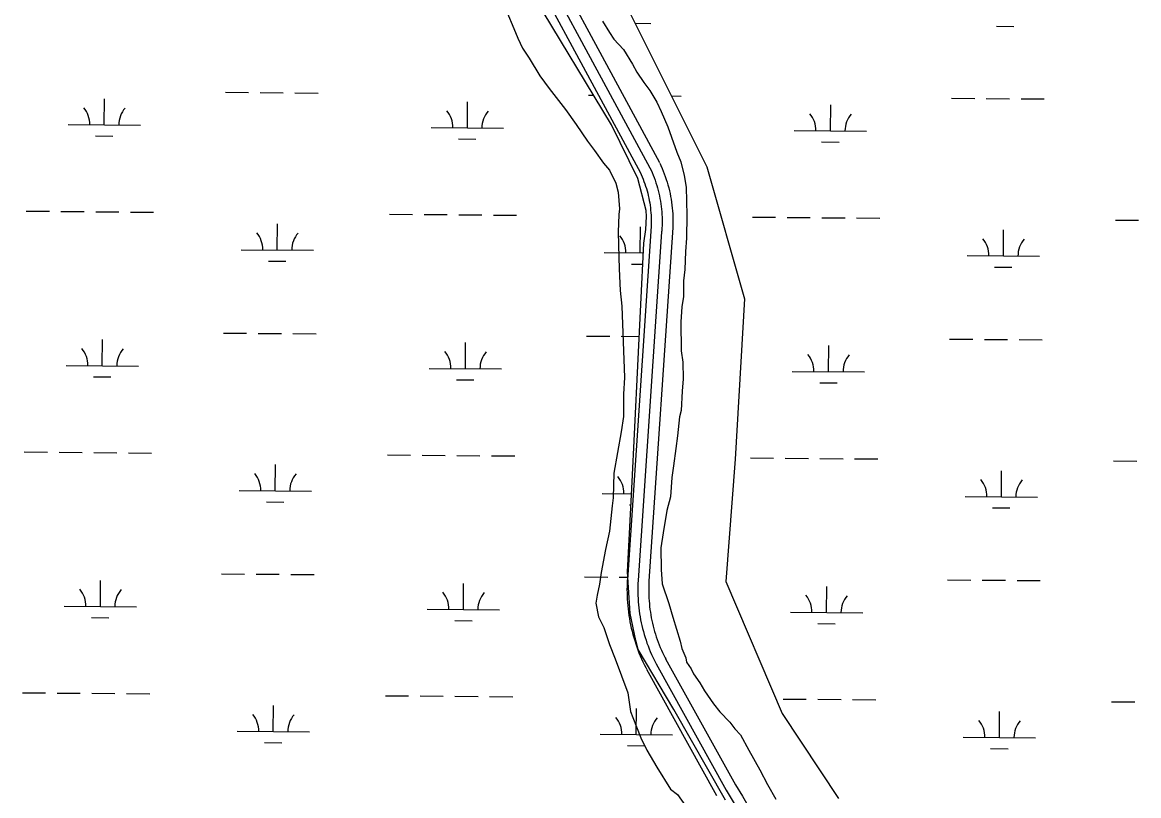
# Model space of a CAD drawing. Extents: x 3271442 to 3309282, y 752266 to 777610.
# Drawn here: x 3297489 to 3299032, y 773435 to 774504 of the extents above; entities that cross this region are included whole.
import ezdxf

# ---------------------------------------------------------------- set-up
doc = ezdxf.new("R2010")
doc.units = 0
for name, color, linetype in [('V-ROAD-CNTR', 7, 'Continuous'), ('V-SITE-VEGE', 7, 'Continuous'), ('V-WETL-SWMP', 7, 'Continuous')]:
    doc.layers.add(name, color=color, linetype=linetype)

msp = doc.modelspace()

# ---------------------------------------------------------------- linework, layer by layer
at = {"layer": 'V-ROAD-CNTR'}
for points in [[(3298142.8, 774697.3), (3298356.2, 774302.8)], [(3298155.9, 774704.4), (3298369.4, 774310)], [(3298129.6, 774690.1), (3298343, 774295.7)], [(3298369.8, 774309.1), (3298371.4, 774305.6), (3298373, 774301.8), (3298374.6, 774298.1), (3298376, 774294.3), (3298377.4, 774290.5), (3298378.7, 774286.6), (3298379.9, 774282.8), (3298381, 774278.9), (3298382.1, 774274.9), (3298383, 774271), (3298383.9, 774267), (3298384.7, 774263.1), (3298385.4, 774259.1), (3298386, 774255), (3298386.5, 774251), (3298387, 774247), (3298387.3, 774243), (3298387.6, 774238.9), (3298387.8, 774234.9), (3298387.9, 774230.8), (3298387.9, 774226.7), (3298387.8, 774222.7), (3298387.6, 774218.6), (3298387.4, 774214.6), (3298387.3, 774213.1)], [(3298342.5, 774296.6), (3298344, 774293.3), (3298345.4, 774290.2), (3298346.7, 774287), (3298347.9, 774283.8), (3298349.1, 774280.6), (3298350.1, 774277.4), (3298351.2, 774274.1), (3298352.1, 774270.8), (3298353, 774267.5), (3298353.8, 774264.2), (3298354.5, 774260.9), (3298355.2, 774257.5), (3298355.8, 774254.2), (3298356.3, 774250.8), (3298356.7, 774247.4), (3298357.1, 774244), (3298357.4, 774240.6), (3298357.6, 774237.2), (3298357.8, 774233.8), (3298357.9, 774230.4), (3298357.9, 774227), (3298357.8, 774223.6), (3298357.7, 774220.2), (3298357.5, 774216.7), (3298357.4, 774215.4)], [(3298356.2, 774302.8), (3298357.7, 774299.4), (3298359.2, 774296), (3298360.6, 774292.6), (3298362, 774289.1), (3298363.2, 774285.5), (3298364.4, 774282), (3298365.5, 774278.4), (3298366.6, 774274.9), (3298367.5, 774271.2), (3298368.4, 774267.6), (3298369.2, 774264), (3298369.9, 774260.3), (3298370.6, 774256.6), (3298371.1, 774252.9), (3298371.6, 774249.2), (3298372, 774245.5), (3298372.4, 774241.8), (3298372.6, 774238.1), (3298372.8, 774234.3), (3298372.9, 774230.6), (3298372.9, 774226.9), (3298372.8, 774223.1), (3298372.7, 774219.4), (3298372.4, 774215.7), (3298372.3, 774214.2)], [(3298357.3, 774215.2), (3298324.9, 773733.5)], [(3298372.3, 774214.2), (3298339.8, 773732.5)], [(3298387.3, 774213.2), (3298354.8, 773731.5)], [(3298324.8, 773733.3), (3298324.6, 773728.9), (3298324.5, 773724.5), (3298324.4, 773720), (3298324.5, 773715.5), (3298324.6, 773711), (3298324.8, 773706.6), (3298325.1, 773702.1), (3298325.4, 773697.6), (3298325.9, 773693.2), (3298326.4, 773688.7), (3298327, 773684.3), (3298327.8, 773679.9), (3298328.5, 773675.5), (3298329.4, 773671.1), (3298330.4, 773666.7), (3298331.4, 773662.3), (3298332.6, 773658), (3298333.8, 773653.7), (3298335.1, 773649.4), (3298336.4, 773645.1), (3298337.9, 773640.9), (3298339.4, 773636.7), (3298341, 773632.5), (3298342.7, 773628.4), (3298344.5, 773624.3), (3298346.4, 773620.2), (3298348.3, 773616.2), (3298350.3, 773612.2), (3298351.3, 773610.3)], [(3298339.8, 773732.5), (3298339.6, 773728.3), (3298339.5, 773724.1), (3298339.4, 773719.9), (3298339.5, 773715.7), (3298339.6, 773711.6), (3298339.7, 773707.4), (3298340, 773703.2), (3298340.4, 773699), (3298340.8, 773694.8), (3298341.3, 773690.7), (3298341.9, 773686.5), (3298342.5, 773682.4), (3298343.3, 773678.3), (3298344.1, 773674.2), (3298345, 773670.1), (3298346, 773666), (3298347, 773661.9), (3298348.2, 773657.9), (3298349.4, 773653.9), (3298350.7, 773649.9), (3298352, 773645.9), (3298353.5, 773642), (3298355, 773638.1), (3298356.6, 773634.2), (3298358.2, 773630.3), (3298360, 773626.5), (3298361.8, 773622.7), (3298363.6, 773619), (3298364.6, 773617.2)], [(3298354.8, 773731.7), (3298354.6, 773727.7), (3298354.5, 773723.8), (3298354.4, 773719.9), (3298354.5, 773716), (3298354.6, 773712.1), (3298354.7, 773708.2), (3298355, 773704.3), (3298355.3, 773700.4), (3298355.7, 773696.5), (3298356.2, 773692.6), (3298356.7, 773688.8), (3298357.3, 773684.9), (3298358, 773681.1), (3298358.8, 773677.2), (3298359.6, 773673.4), (3298360.5, 773669.6), (3298361.5, 773665.8), (3298362.6, 773662.1), (3298363.7, 773658.3), (3298364.9, 773654.6), (3298366.2, 773650.9), (3298367.5, 773647.3), (3298368.9, 773643.6), (3298370.4, 773640), (3298371.9, 773636.4), (3298373.6, 773632.9), (3298375.2, 773629.3), (3298377, 773625.8), (3298377.9, 773624.1)], [(3298364.6, 773617.2), (3298461.5, 773442.7)], [(3298377.7, 773624.4), (3298474.6, 773450)], [(3298351.5, 773609.9), (3298448.3, 773435.4)], [(3298474.3, 773450.4), (3298483.9, 773434.5), (3298493.4, 773418.5), (3298502.8, 773402.5), (3298512.1, 773386.4), (3298521.4, 773370.3), (3298530.6, 773354.1), (3298539.8, 773337.9), (3298548.9, 773321.7), (3298557.9, 773305.4), (3298566.8, 773289.1), (3298575.7, 773272.7), (3298584.5, 773256.4), (3298593.2, 773239.9), (3298601.8, 773223.5), (3298610.4, 773207), (3298618.9, 773190.4), (3298627.4, 773173.9), (3298635.7, 773157.2), (3298644, 773140.6), (3298652.3, 773123.9), (3298660.4, 773107.2), (3298668.5, 773090.4), (3298671.9, 773083.3)], [(3298461.5, 773442.7), (3298471, 773426.8), (3298480.4, 773410.9), (3298489.8, 773394.9), (3298499.2, 773378.9), (3298508.4, 773362.8), (3298517.6, 773346.7), (3298526.7, 773330.6), (3298535.8, 773314.4), (3298544.7, 773298.2), (3298553.6, 773281.9), (3298562.5, 773265.6), (3298571.2, 773249.3), (3298579.9, 773232.9), (3298588.5, 773216.5), (3298597.1, 773200.1), (3298605.6, 773183.6), (3298614, 773167.1), (3298622.3, 773150.5), (3298630.6, 773133.9), (3298638.8, 773117.3), (3298646.9, 773100.6), (3298655, 773083.9), (3298658.4, 773076.9)]]:
    msp.add_lwpolyline(points, dxfattribs=at)
at = {"layer": 'V-SITE-VEGE'}
for p, q in [((3298158.3, 774517.9), (3298168, 774495.3)), ((3298168, 774495.3), (3298173.5, 774481.5)), ((3298290.5, 774505), (3298300.3, 774489.7)), ((3298173.5, 774481.5), (3298179.9, 774467.8)), ((3298300.3, 774489.7), (3298306.4, 774480.4)), ((3298306.4, 774480.4), (3298319.5, 774466.1)), ((3298179.9, 774467.8), (3298189.3, 774454.1)), ((3298319.5, 774466.1), (3298331.9, 774445.8)), ((3298189.3, 774454.1), (3298204.1, 774429.7)), ((3298331.9, 774445.8), (3298338.1, 774434.8)), ((3298338.1, 774434.8), (3298347.8, 774420.4)), ((3298204.1, 774429.7), (3298216.7, 774412.2)), ((3298347.8, 774420.4), (3298355.8, 774409.4)), ((3298216.7, 774412.2), (3298239.6, 774383)), ((3298355.8, 774409.4), (3298365.5, 774393.3)), ((3298365.5, 774393.3), (3298371.7, 774380.6)), ((3298239.6, 774383), (3298254.2, 774362.6)), ((3298371.7, 774380.6), (3298380.7, 774359.3)), ((3298254.2, 774362.6), (3298270, 774339.2)), ((3298380.7, 774359.3), (3298386.1, 774344.9)), ((3298270, 774339.2), (3298279.4, 774326.5)), ((3298386.1, 774344.9), (3298393.3, 774324.4)), ((3298279.4, 774326.5), (3298291.9, 774309)), ((3298393.3, 774324.4), (3298398.7, 774310.8)), ((3298291.9, 774309), (3298300.2, 774299.3)), ((3298398.7, 774310.8), (3298403.4, 774292.1)), ((3298300.2, 774299.3), (3298308.8, 774281.6)), ((3298403.4, 774292.1), (3298406.3, 774275.9)), ((3298308.8, 774281.6), (3298312.2, 774268.8)), ((3298312.2, 774268.8), (3298314, 774245.9)), ((3298406.3, 774275.9), (3298407, 774237.3)), ((3298314, 774245.9), (3298313.3, 774237.9)), ((3298313.3, 774237.9), (3298312.1, 774213.9)), ((3298407, 774237.3), (3298406.7, 774205.6)), ((3298312.1, 774213.9), (3298313.2, 774179.1)), ((3298406.7, 774205.6), (3298405.4, 774186.8)), ((3298405.4, 774186.8), (3298404.2, 774161.9)), ((3298313.2, 774179.1), (3298313.8, 774163.1)), ((3298313.8, 774163.1), (3298314.8, 774133.2)), ((3298404.2, 774161.9), (3298402.7, 774146.4)), ((3298402.7, 774146.4), (3298402.3, 774125)), ((3298314.8, 774133.2), (3298317.5, 774111.4)), ((3298402.3, 774125), (3298400, 774110.4)), ((3298317.5, 774111.4), (3298320.8, 774012.8)), ((3298400, 774110.4), (3298398.7, 774089.8)), ((3298398.7, 774089.8), (3298399.4, 774049.6)), ((3298399.4, 774049.6), (3298401.4, 774034.2)), ((3298401.4, 774034.2), (3298401.9, 774011.1)), ((3298320.8, 774012.8), (3298319.6, 773989.8)), ((3298401.9, 774011.1), (3298400.5, 773993.9)), ((3298319.6, 773989.8), (3298319.6, 773958.9)), ((3298400.5, 773993.9), (3298399.3, 773967.3)), ((3298319.6, 773958.9), (3298316.3, 773937.8)), ((3298396.9, 773958.7), (3298394, 773932.1)), ((3298399.3, 773967.3), (3298396.9, 773958.7)), ((3298316.3, 773937.8), (3298306.3, 773880.6)), ((3298394, 773932.1), (3298391.7, 773914.9)), ((3298391.7, 773914.9), (3298388.8, 773890.9)), ((3298388.8, 773890.9), (3298386.5, 773874.6)), ((3298306.3, 773880.6), (3298305.4, 773846.7)), ((3298386.5, 773874.6), (3298384.4, 773848)), ((3298305.4, 773846.7), (3298303.8, 773835.7)), ((3298384.4, 773848), (3298379.7, 773829)), ((3298303.8, 773835.7), (3298300, 773800.6)), ((3298379.7, 773829), (3298374.3, 773798.1)), ((3298300, 773800.6), (3298294.8, 773775.5)), ((3298374.3, 773798.1), (3298371.2, 773777.5)), ((3298294.8, 773775.5), (3298288.9, 773743.4)), ((3298371.2, 773777.5), (3298371.8, 773747.5)), ((3298288.9, 773743.4), (3298286.5, 773727.4)), ((3298371.8, 773747.5), (3298373, 773727.8)), ((3298286.5, 773727.4), (3298283, 773712.3)), ((3298373, 773727.8), (3298382.1, 773700.6)), ((3298283, 773712.3), (3298281.4, 773701.3)), ((3298281.4, 773701.3), (3298285, 773682.5)), ((3298382.1, 773700.6), (3298387.6, 773681.9)), ((3298285, 773682.5), (3298292.5, 773667.7)), ((3298387.6, 773681.9), (3298397.7, 773648.6)), ((3298292.5, 773667.7), (3298300.2, 773644.1)), ((3298300.2, 773644.1), (3298307.9, 773624.4)), ((3298397.7, 773648.6), (3298400.4, 773638.4)), ((3298400.4, 773638.4), (3298405.8, 773625.7)), ((3298307.9, 773624.4), (3298325.4, 773577.1)), ((3298405.8, 773625.7), (3298406.8, 773619.7)), ((3298406.8, 773619.7), (3298413, 773610.4)), ((3298413, 773610.4), (3298416.5, 773603.6)), ((3298416.5, 773603.6), (3298425.3, 773590.9)), ((3298425.3, 773590.9), (3298431.5, 773579.9)), ((3298325.4, 773577.1), (3298329.3, 773551.3)), ((3298431.5, 773579.9), (3298443.9, 773562.1)), ((3298329.3, 773551.3), (3298332.5, 773543.4)), ((3298443.9, 773562.1), (3298452.6, 773551.2)), ((3298452.6, 773551.2), (3298466.6, 773536.9)), ((3298332.5, 773543.4), (3298343.5, 773514.9)), ((3298466.6, 773536.9), (3298473.6, 773527.6)), ((3298473.6, 773527.6), (3298481.5, 773519.2)), ((3298343.5, 773514.9), (3298352, 773498.2)), ((3298481.5, 773519.2), (3298493, 773498)), ((3298352, 773498.2), (3298365.8, 773474.7)), ((3298493, 773498), (3298508.1, 773470.8)), ((3298365.8, 773474.7), (3298384.7, 773444.4)), ((3298508.1, 773470.8), (3298518.8, 773450.5)), ((3298384.7, 773444.4), (3298394, 773436.8)), ((3298518.8, 773450.5), (3298530.3, 773430.2)), ((3298394, 773436.8), (3298405.4, 773421.2))]:
    msp.add_line(p, q, dxfattribs=at)
at = {"layer": 'V-WETL-SWMP'}
for p, q in [((3298278.7, 774616.3), (3298434.8, 774303.8)), ((3298303.2, 774361.9), (3298187.7, 774553)), ((3298335.6, 774502.3), (3298357.4, 774502.1)), ((3298835.3, 774498.2), (3298859.3, 774498)), ((3297769.3, 774407), (3297801.3, 774406.7)), ((3297817.3, 774406.6), (3297849.3, 774406.3)), ((3297865.3, 774406.2), (3297897.3, 774405.9)), ((3298271.2, 774402.8), (3298278.5, 774402.8)), ((3298385.8, 774401.9), (3298399.2, 774401.8)), ((3297601.9, 774361.9), (3297602.2, 774397.9)), ((3298103.8, 774357.8), (3298104.1, 774393.8)), ((3298605.7, 774353.7), (3298606, 774389.7)), ((3298773.1, 774398.7), (3298805.1, 774398.4)), ((3298821.1, 774398.3), (3298853.1, 774398)), ((3298869.1, 774397.9), (3298901.1, 774397.7)), ((3297551.9, 774362.3), (3297651.9, 774361.5)), ((3298053.8, 774358.2), (3298153.8, 774357.4)), ((3298339.2, 774287.7), (3298303.2, 774361.9)), ((3298555.7, 774354.1), (3298655.7, 774353.2)), ((3297589.7, 774346.6), (3297613.7, 774346.4)), ((3298091.6, 774342.5), (3298115.6, 774342.3)), ((3298593.5, 774338.3), (3298617.5, 774338.1)), ((3298434.8, 774303.8), (3298486.9, 774121.5)), ((3298351.1, 774243.6), (3298339.2, 774287.7)), ((3297494, 774242.7), (3297526, 774242.5)), ((3297542, 774242.3), (3297574, 774242.1)), ((3297590, 774241.9), (3297622, 774241.7)), ((3297638, 774241.5), (3297670, 774241.3)), ((3297995.9, 774238.6), (3298027.9, 774238.3)), ((3298043.9, 774238.2), (3298075.9, 774237.9)), ((3298091.9, 774237.8), (3298123.9, 774237.5)), ((3298139.9, 774237.4), (3298171.9, 774237.2)), ((3298350.4, 774217.4), (3298351.2, 774235.2)), ((3298351.2, 774235.2), (3298351.1, 774243.6)), ((3298497.8, 774234.5), (3298529.8, 774234.2)), ((3298545.8, 774234.1), (3298577.8, 774233.8)), ((3298593.8, 774233.7), (3298625.8, 774233.4)), ((3298641.8, 774233.3), (3298673.8, 774233)), ((3298999.7, 774230.3), (3299031.7, 774230.1)), ((3297840.9, 774189.1), (3297841.2, 774225.1)), ((3298342.8, 774185), (3298343.1, 774221)), ((3298347.6, 774198.5), (3298350.4, 774217.4)), ((3298844.7, 774180.9), (3298845, 774216.9)), ((3297790.9, 774189.5), (3297890.9, 774188.7)), ((3298292.8, 774185.4), (3298347, 774185)), ((3298331, 773859.5), (3298347.6, 774198.5)), ((3297828.8, 774173.8), (3297852.8, 774173.6)), ((3298330.7, 774169.7), (3298346.2, 774169.5)), ((3298794.7, 774181.3), (3298894.7, 774180.5)), ((3298832.6, 774165.5), (3298856.6, 774165.3)), ((3298486.9, 774121.5), (3298473.9, 773900.1)), ((3297599.1, 774029.3), (3297599.4, 774065.3)), ((3297766.6, 774074.3), (3297798.6, 774074)), ((3297814.6, 774073.9), (3297846.6, 774073.7)), ((3297862.6, 774073.5), (3297894.6, 774073.3)), ((3298101, 774025.1), (3298101.3, 774061.1)), ((3298268.5, 774070.2), (3298300.5, 774069.9)), ((3298316.5, 774069.8), (3298341.3, 774069.6)), ((3298770.4, 774066), (3298802.4, 774065.8)), ((3298818.4, 774065.6), (3298850.4, 774065.4)), ((3298866.4, 774065.3), (3298898.4, 774065)), ((3298602.9, 774021), (3298603.2, 774057)), ((3297549.1, 774029.7), (3297649.1, 774028.8)), ((3298051, 774025.5), (3298151, 774024.7)), ((3298552.9, 774021.4), (3298652.9, 774020.6)), ((3297587, 774013.9), (3297611, 774013.7)), ((3298088.9, 774009.8), (3298112.9, 774009.6)), ((3298590.8, 774005.7), (3298614.8, 774005.5)), ((3297491.3, 773910.1), (3297523.3, 773909.8)), ((3297539.3, 773909.7), (3297571.3, 773909.4)), ((3297587.3, 773909.3), (3297619.3, 773909)), ((3297635.3, 773908.9), (3297667.3, 773908.6)), ((3297838.2, 773856.5), (3297838.5, 773892.5)), ((3297993.2, 773905.9), (3298025.2, 773905.7)), ((3298041.2, 773905.5), (3298073.2, 773905.3)), ((3298089.2, 773905.1), (3298121.2, 773904.9)), ((3298137.2, 773904.8), (3298169.2, 773904.5)), ((3298473.9, 773900.1), (3298460.9, 773730.9)), ((3298495.1, 773901.8), (3298527.1, 773901.5)), ((3298543.1, 773901.4), (3298575.1, 773901.1)), ((3298591.1, 773901), (3298623.1, 773900.7)), ((3298639.1, 773900.6), (3298671.1, 773900.4)), ((3298997, 773897.7), (3299029, 773897.4)), ((3298842, 773848.2), (3298842.3, 773884.2)), ((3297788.2, 773856.9), (3297888.2, 773856.1)), ((3298290.1, 773852.7), (3298330.6, 773852.4)), ((3298325.1, 773744.4), (3298331, 773859.5)), ((3298792, 773848.6), (3298892, 773847.8)), ((3297826.1, 773841.1), (3297850.1, 773840.9)), ((3298328, 773837), (3298329.8, 773837)), ((3298829.8, 773832.9), (3298853.8, 773832.7)), ((3297763.8, 773741.6), (3297795.8, 773741.4)), ((3297811.8, 773741.3), (3297843.8, 773741)), ((3297859.8, 773740.9), (3297891.8, 773740.6)), ((3298265.7, 773737.5), (3298297.7, 773737.2)), ((3298313.7, 773737.1), (3298325.5, 773737)), ((3298328.8, 773687), (3298325.1, 773744.4)), ((3297596.4, 773696.6), (3297596.7, 773732.6)), ((3298098.3, 773692.5), (3298098.6, 773728.5)), ((3298460.9, 773730.9), (3298538.9, 773548.6)), ((3298600.2, 773688.3), (3298600.5, 773724.3)), ((3298767.6, 773733.4), (3298799.6, 773733.1)), ((3298815.6, 773733), (3298847.6, 773732.7)), ((3298863.6, 773732.6), (3298895.6, 773732.3)), ((3297546.4, 773697), (3297646.4, 773696.2)), ((3298048.3, 773692.9), (3298148.3, 773692)), ((3297584.3, 773681.3), (3297608.3, 773681.1)), ((3298086.2, 773677.1), (3298110.2, 773676.9)), ((3298336.4, 773649.8), (3298328.8, 773687)), ((3298550.2, 773688.7), (3298650.2, 773687.9)), ((3298588, 773673), (3298612, 773672.8)), ((3298339.7, 773637), (3298336.4, 773649.8)), ((3298389, 773554.1), (3298339.7, 773637)), ((3297488.6, 773577.4), (3297520.6, 773577.1)), ((3297536.6, 773577), (3297568.6, 773576.7)), ((3297584.6, 773576.6), (3297616.6, 773576.4)), ((3297632.6, 773576.2), (3297664.6, 773576)), ((3297990.5, 773573.3), (3298022.5, 773573)), ((3298038.5, 773572.9), (3298070.5, 773572.6)), ((3298086.5, 773572.5), (3298118.5, 773572.2)), ((3298134.5, 773572.1), (3298166.4, 773571.8)), ((3298540.3, 773568.7), (3298572.3, 773568.5)), ((3298588.3, 773568.3), (3298620.3, 773568.1)), ((3298636.3, 773568), (3298668.3, 773567.7)), ((3297835.5, 773523.8), (3297835.7, 773559.8)), ((3298337.3, 773519.7), (3298337.6, 773555.7)), ((3298460.5, 773429), (3298389, 773554.1)), ((3298839.2, 773515.5), (3298839.5, 773551.5)), ((3298994.2, 773565), (3299026.2, 773564.7)), ((3298538.9, 773548.6), (3298617, 773431.4)), ((3297785.5, 773524.2), (3297885.4, 773523.4)), ((3297823.3, 773508.5), (3297847.3, 773508.3)), ((3298287.3, 773520.1), (3298387.3, 773519.3)), ((3298789.2, 773516), (3298889.2, 773515.1)), ((3298325.2, 773504.3), (3298349.2, 773504.1)), ((3298827.1, 773500.2), (3298851.1, 773500))]:
    msp.add_line(p, q, dxfattribs=at)
for centre, start, end in [((3297546.6, 774362.9), 358.7563, 40.2999), ((3297657.1, 774361.9), 138.7563, 180.2999), ((3298048.5, 774358.7), 358.7563, 40.2999), ((3298159, 774357.8), 138.7563, 180.2999), ((3298550.4, 774354.6), 358.7563, 40.2999), ((3298660.9, 774353.7), 138.7563, 180.2999), ((3297785.7, 774190.1), 358.7563, 40.2999), ((3297896.2, 774189.2), 138.7563, 180.2999), ((3298287.6, 774185.9), 358.7563, 40.2999), ((3298789.5, 774181.8), 358.7563, 40.2999), ((3298900, 774180.9), 138.7563, 180.2999), ((3297543.9, 774030.2), 358.7563, 40.2999), ((3297654.4, 774029.3), 138.7563, 180.2999), ((3298045.8, 774026.1), 358.7563, 40.2999), ((3298156.3, 774025.1), 138.7563, 180.2999), ((3298547.7, 774021.9), 358.7563, 40.2999), ((3298658.2, 774021), 138.7563, 180.2999), ((3297783, 773857.4), 358.7563, 40.2999), ((3297893.4, 773856.5), 138.7563, 180.2999), ((3298284.8, 773853.3), 358.7563, 40.2999), ((3298786.7, 773849.1), 358.7563, 40.2999), ((3298897.2, 773848.2), 138.7563, 180.2999), ((3297541.2, 773697.5), 358.7563, 40.2999), ((3297651.6, 773696.6), 138.7563, 180.2999), ((3298043, 773693.4), 358.7563, 40.2999), ((3298153.5, 773692.5), 138.7563, 180.2999), ((3298544.9, 773689.3), 358.7563, 40.2999), ((3298655.4, 773688.3), 138.7563, 180.2999), ((3297780.2, 773524.7), 358.7563, 40.2999), ((3297890.7, 773523.8), 138.7563, 180.2999), ((3298282.1, 773520.6), 358.7563, 40.2999), ((3298392.6, 773519.7), 138.7563, 180.2999), ((3298784, 773516.5), 358.7563, 40.2999), ((3298894.5, 773515.6), 138.7563, 180.2999)]:
    msp.add_arc(centre, 35.2, start, end, dxfattribs=at)

doc.saveas('drawing.dxf')
